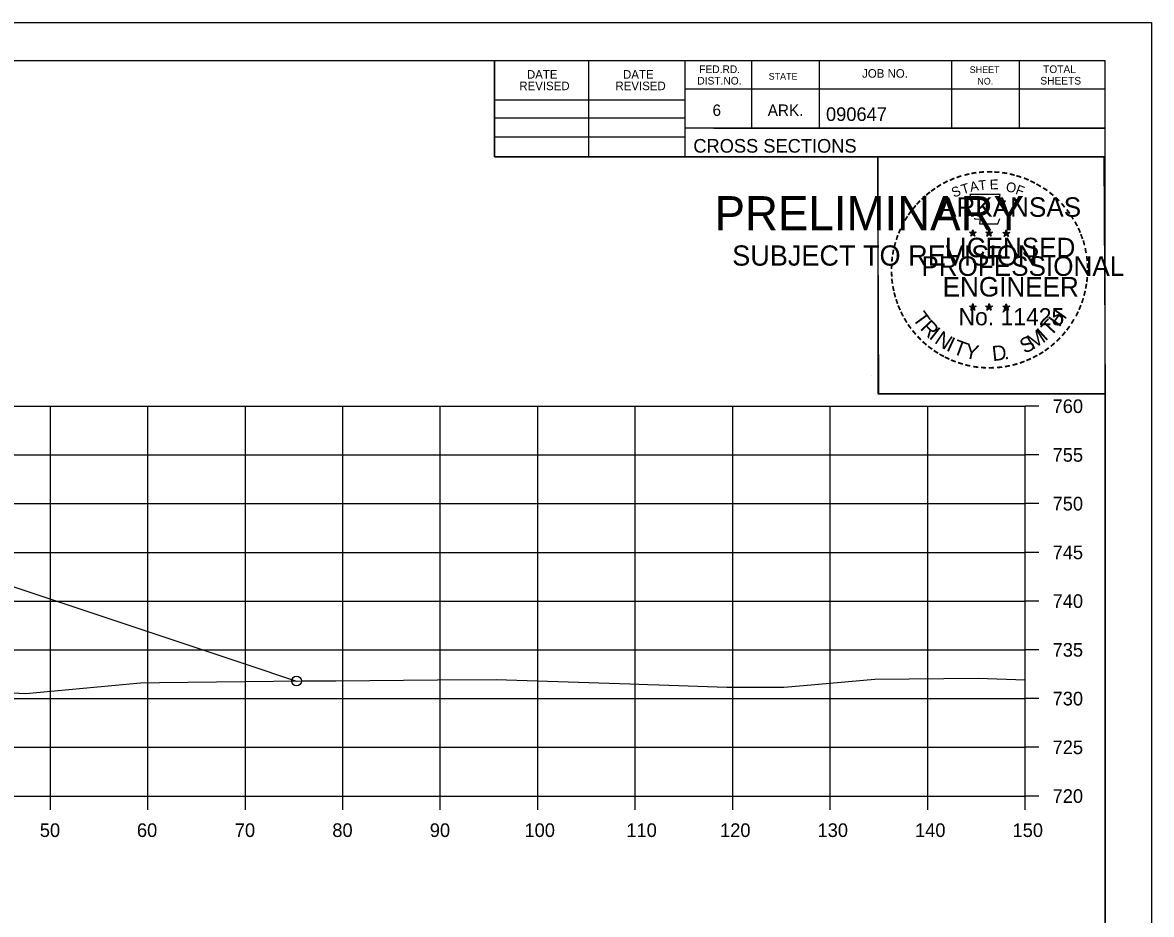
# Model space of a CAD drawing. Extents: x 1202951 to 1376887, y 378065 to 728038.
# Drawn here: x 1373144.3 to 1373260.1, y 380857.6 to 380949.1 of the extents above; entities that cross this region are included whole.
import ezdxf

# ---------------------------------------------------------------- set-up
doc = ezdxf.new("R2010")
doc.units = 0
for name, color, linetype in [('R_Axis', 7, 'Continuous'), ('R_Axis Annot', 7, 'Continuous'), ('R_Exist Surface', 7, 'Continuous'), ('R_Grid', 7, 'Continuous'), ('R_No Plot', 7, 'Continuous')]:
    doc.layers.add(name, color=color, linetype=linetype)

msp = doc.modelspace()

# ---------------------------------------------------------------- linework, layer by layer
at = {"layer": 'R_Axis'}
for p, q in [((1373247.13, 380869.74), (1373247.13, 380909.74)), ((1373248.53, 380909.74), (1373247.13, 380909.74)), ((1373248.53, 380904.74), (1373247.13, 380904.74)), ((1373248.53, 380899.74), (1373247.13, 380899.74)), ((1373248.53, 380894.74), (1373247.13, 380894.74)), ((1373248.53, 380889.74), (1373247.13, 380889.74)), ((1373248.53, 380884.74), (1373247.13, 380884.74)), ((1373248.53, 380879.74), (1373247.13, 380879.74)), ((1373248.53, 380874.74), (1373247.13, 380874.74)), ((1372947.13, 380869.74), (1373247.13, 380869.74)), ((1373147.13, 380868.34), (1373147.13, 380869.74)), ((1373157.13, 380868.34), (1373157.13, 380869.74)), ((1373167.13, 380868.34), (1373167.13, 380869.74)), ((1373177.13, 380868.34), (1373177.13, 380869.74)), ((1373187.13, 380868.34), (1373187.13, 380869.74)), ((1373197.13, 380868.34), (1373197.13, 380869.74)), ((1373207.13, 380868.34), (1373207.13, 380869.74)), ((1373217.13, 380868.34), (1373217.13, 380869.74)), ((1373227.13, 380868.34), (1373227.13, 380869.74)), ((1373237.13, 380868.34), (1373237.13, 380869.74)), ((1373247.13, 380868.34), (1373247.13, 380869.74)), ((1373248.53, 380869.74), (1373247.13, 380869.74))]:
    msp.add_line(p, q, dxfattribs=at)
at = {"layer": 'R_Exist Surface'}
for points in [[(1373030.84, 380884.53), (1373065.63, 380896.13), (1373070.63, 380896.03), (1373073.63, 380895.97), (1373074.12, 380895.97), (1373074.13, 380895.47), (1373075.13, 380895.49), (1373097.13, 380895.93), (1373119.13, 380895.49), (1373120.13, 380895.47), (1373120.14, 380895.97), (1373120.63, 380895.97), (1373123.63, 380896.03), (1373128.63, 380896.13), (1373140.41, 380892.2), (1373145.55, 380890.49), (1373167.18, 380883.28), (1373172.38, 380881.54)], [(1373143.25, 380880.32), (1373144.61, 380880.25), (1373156.38, 380881.36), (1373158.31, 380881.4), (1373172.91, 380881.55), (1373176.4, 380881.57), (1373186.84, 380881.68), (1373192.85, 380881.7), (1373206.57, 380881.25), (1373208.43, 380881.2), (1373209.58, 380881.16), (1373216.53, 380880.92), (1373222.36, 380880.92), (1373224.38, 380881.1), (1373231.71, 380881.75), (1373242.3, 380881.85), (1373247.13, 380881.65)]]:
    msp.add_lwpolyline(points, dxfattribs=at)
at = {"layer": 'R_Grid'}
for p, q in [((1372947.13, 380909.74), (1373247.13, 380909.74)), ((1373147.13, 380869.74), (1373147.13, 380909.74)), ((1373157.13, 380869.74), (1373157.13, 380909.74)), ((1373167.13, 380869.74), (1373167.13, 380909.74)), ((1373177.13, 380869.74), (1373177.13, 380909.74)), ((1373187.13, 380869.74), (1373187.13, 380909.74)), ((1373197.13, 380869.74), (1373197.13, 380909.74)), ((1373207.13, 380869.74), (1373207.13, 380909.74)), ((1373217.13, 380869.74), (1373217.13, 380909.74)), ((1373227.13, 380869.74), (1373227.13, 380909.74)), ((1373237.13, 380869.74), (1373237.13, 380909.74)), ((1373247.13, 380869.74), (1373247.13, 380909.74)), ((1372947.13, 380904.74), (1373247.13, 380904.74)), ((1372947.13, 380899.74), (1373247.13, 380899.74)), ((1372947.13, 380894.74), (1373247.13, 380894.74)), ((1372947.13, 380889.74), (1373247.13, 380889.74)), ((1372947.13, 380884.74), (1373247.13, 380884.74)), ((1372947.13, 380879.74), (1373247.13, 380879.74)), ((1372947.13, 380874.74), (1373247.13, 380874.74)), ((1372947.13, 380869.74), (1373247.13, 380869.74))]:
    msp.add_line(p, q, dxfattribs=at)
at = {"layer": 'R_No Plot'}
for p, q in [((1372926.73, 380949.1), (1373260.07, 380949.1)), ((1372939.13, 380945.2), (1373255.31, 380945.2)), ((1373192.67, 380935.32), (1373192.67, 380945.2)), ((1373202.35, 380935.32), (1373202.35, 380945.2)), ((1373212.21, 380945.2), (1373212.21, 380935.32)), ((1373219.05, 380945.2), (1373219.05, 380938.26)), ((1373225.99, 380945.2), (1373225.99, 380938.26)), ((1373239.57, 380945.2), (1373239.57, 380938.26)), ((1373246.51, 380945.2), (1373246.51, 380938.26)), ((1373255.31, 380739.74), (1373255.31, 380945.2)), ((1373255.31, 380942.26), (1373212.21, 380942.26)), ((1373255.31, 380942.28), (1373255.31, 380942.28)), ((1373192.67, 380941.18), (1373212.21, 380941.18)), ((1373192.67, 380939.32), (1373212.21, 380939.32)), ((1373255.31, 380938.26), (1373212.21, 380938.26)), ((1373215.17, 380938.26), (1373255.31, 380938.26)), ((1373192.67, 380937.38), (1373212.21, 380937.38)), ((1373255.31, 380935.32), (1373192.67, 380935.32)), ((1373241.4, 380927.58), (1373241.75, 380927.47)), ((1373241.4, 380927.58), (1373241.65, 380927.53)), ((1373241.4, 380927.58), (1373241.64, 380927.46)), ((1373241.53, 380927.17), (1373241.75, 380927.47)), ((1373241.53, 380927.17), (1373241.66, 380927.41)), ((1373241.53, 380927.17), (1373241.75, 380927.39)), ((1373241.75, 380927.83), (1373241.71, 380927.58)), ((1373241.75, 380927.47), (1373241.75, 380927.83)), ((1373241.75, 380927.83), (1373241.8, 380927.58)), ((1373242.09, 380927.58), (1373241.75, 380927.47)), ((1373241.96, 380927.17), (1373241.75, 380927.47)), ((1373241.96, 380927.17), (1373241.75, 380927.38)), ((1373242.09, 380927.58), (1373241.81, 380927.53)), ((1373241.96, 380927.17), (1373241.82, 380927.46)), ((1373242.09, 380927.58), (1373241.89, 380927.48)), ((1373243.07, 380927.58), (1373243.42, 380927.47)), ((1373243.07, 380927.58), (1373243.32, 380927.53)), ((1373243.07, 380927.58), (1373243.31, 380927.46)), ((1373243.2, 380927.17), (1373243.42, 380927.47)), ((1373243.2, 380927.17), (1373243.33, 380927.41)), ((1373243.2, 380927.17), (1373243.42, 380927.39)), ((1373243.42, 380927.83), (1373243.38, 380927.58)), ((1373243.42, 380927.47), (1373243.42, 380927.83)), ((1373243.42, 380927.83), (1373243.47, 380927.58)), ((1373243.76, 380927.58), (1373243.42, 380927.47)), ((1373243.63, 380927.17), (1373243.42, 380927.47)), ((1373243.63, 380927.17), (1373243.42, 380927.38)), ((1373243.76, 380927.58), (1373243.48, 380927.53)), ((1373243.63, 380927.17), (1373243.49, 380927.46)), ((1373243.76, 380927.58), (1373243.56, 380927.48)), ((1373244.83, 380927.57), (1373245.18, 380927.45)), ((1373244.83, 380927.57), (1373245.09, 380927.52)), ((1373244.83, 380927.57), (1373245.07, 380927.44)), ((1373244.97, 380927.16), (1373245.18, 380927.45)), ((1373244.97, 380927.16), (1373245.09, 380927.4)), ((1373244.97, 380927.16), (1373245.18, 380927.37)), ((1373245.18, 380927.82), (1373245.14, 380927.57)), ((1373245.18, 380927.45), (1373245.18, 380927.82)), ((1373245.18, 380927.82), (1373245.23, 380927.57)), ((1373245.53, 380927.57), (1373245.18, 380927.45)), ((1373245.39, 380927.16), (1373245.18, 380927.45)), ((1373245.39, 380927.16), (1373245.18, 380927.37)), ((1373245.53, 380927.57), (1373245.24, 380927.52)), ((1373245.39, 380927.16), (1373245.26, 380927.45)), ((1373245.53, 380927.57), (1373245.32, 380927.46)), ((1373241.74, 380920.26), (1373241.7, 380920.01)), ((1373241.74, 380919.89), (1373241.74, 380920.26)), ((1373241.74, 380920.26), (1373241.79, 380920.01)), ((1373243.41, 380920.26), (1373243.37, 380920.01)), ((1373243.41, 380919.89), (1373243.41, 380920.26)), ((1373243.41, 380920.26), (1373243.46, 380920.01)), ((1373245.18, 380920.25), (1373245.14, 380920)), ((1373245.18, 380919.88), (1373245.18, 380920.25)), ((1373245.18, 380920.25), (1373245.23, 380920)), ((1373241.39, 380920), (1373241.74, 380919.89)), ((1373241.39, 380920), (1373241.65, 380919.96)), ((1373241.39, 380920), (1373241.63, 380919.88)), ((1373241.53, 380919.6), (1373241.74, 380919.89)), ((1373241.53, 380919.6), (1373241.65, 380919.84)), ((1373241.53, 380919.6), (1373241.74, 380919.81)), ((1373242.09, 380920), (1373241.74, 380919.89)), ((1373241.96, 380919.6), (1373241.74, 380919.89)), ((1373241.96, 380919.6), (1373241.74, 380919.81)), ((1373242.09, 380920), (1373241.8, 380919.96)), ((1373241.96, 380919.6), (1373241.82, 380919.89)), ((1373242.09, 380920), (1373241.89, 380919.9)), ((1373243.06, 380920), (1373243.41, 380919.89)), ((1373243.06, 380920), (1373243.32, 380919.96)), ((1373243.06, 380920), (1373243.3, 380919.88)), ((1373243.2, 380919.6), (1373243.41, 380919.89)), ((1373243.2, 380919.6), (1373243.32, 380919.84)), ((1373243.2, 380919.6), (1373243.41, 380919.81)), ((1373243.76, 380920), (1373243.41, 380919.89)), ((1373243.63, 380919.6), (1373243.41, 380919.89)), ((1373243.63, 380919.6), (1373243.41, 380919.81)), ((1373243.76, 380920), (1373243.47, 380919.96)), ((1373243.63, 380919.6), (1373243.49, 380919.89)), ((1373243.76, 380920), (1373243.56, 380919.9)), ((1373244.83, 380919.99), (1373245.18, 380919.88)), ((1373244.83, 380919.99), (1373245.08, 380919.95)), ((1373244.83, 380919.99), (1373245.07, 380919.87)), ((1373244.96, 380919.59), (1373245.18, 380919.88)), ((1373244.96, 380919.59), (1373245.09, 380919.83)), ((1373244.96, 380919.59), (1373245.18, 380919.8)), ((1373245.53, 380919.99), (1373245.18, 380919.88)), ((1373245.39, 380919.59), (1373245.18, 380919.88)), ((1373245.39, 380919.59), (1373245.18, 380919.8)), ((1373245.53, 380919.99), (1373245.24, 380919.95)), ((1373245.39, 380919.59), (1373245.26, 380919.88)), ((1373245.53, 380919.99), (1373245.32, 380919.89)), ((1373231.35, 380912.87), (1373231.35, 380912.87))]:
    msp.add_line(p, q, dxfattribs=at)
for points in [[(1372926.73, 380949.1), (1373260.07, 380949.1), (1373260.07, 380735.76), (1372926.73, 380735.76)], [(1373173.05, 380945.2), (1373192.67, 380945.2), (1373192.67, 380935.32), (1373208.79, 380935.32), (1373231.99, 380935.32), (1373231.99, 380910.99), (1373255.31, 380910.99), (1373255.31, 380739.74), (1372939.13, 380739.74), (1372939.13, 380945.2)], [(1373231.99, 380935.32), (1373255.19, 380935.32), (1373255.31, 380910.99), (1373232.11, 380910.99)]]:
    msp.add_lwpolyline(points, close=True, dxfattribs=at)
for points in [[(1373241.44, 380931.46), (1373241.71, 380930.63)], [(1373244.95, 380930.53), (1373245.09, 380930.82), (1373244.41, 380930.79), (1373244.56, 380931.46), (1373241.44, 380931.46)], [(1373241.93, 380929.03), (1373241.93, 380928.95), (1373242.49, 380928.93), (1373242.44, 380928.45), (1373244.31, 380928.45), (1373244.51, 380928.99)], [(1373241.75, 380927.83), (1373241.96, 380927.17), (1373241.4, 380927.58), (1373242.09, 380927.58), (1373241.53, 380927.17), (1373241.75, 380927.83)], [(1373243.42, 380927.83), (1373243.63, 380927.17), (1373243.07, 380927.58), (1373243.76, 380927.58), (1373243.2, 380927.17), (1373243.42, 380927.83)], [(1373245.18, 380927.82), (1373245.39, 380927.16), (1373244.83, 380927.57), (1373245.53, 380927.57), (1373244.97, 380927.16), (1373245.18, 380927.82)], [(1373241.74, 380920.26), (1373241.96, 380919.6), (1373241.39, 380920), (1373242.09, 380920), (1373241.53, 380919.6), (1373241.74, 380920.26)], [(1373243.41, 380920.26), (1373243.63, 380919.6), (1373243.06, 380920), (1373243.76, 380920), (1373243.2, 380919.6), (1373243.41, 380920.26)], [(1373245.18, 380920.25), (1373245.39, 380919.59), (1373244.83, 380919.99), (1373245.53, 380919.99), (1373244.96, 380919.59), (1373245.18, 380920.25)]]:
    msp.add_lwpolyline(points, dxfattribs=at)
for centre, radius in [((1373241.75, 380927.47), 0.172), ((1373241.75, 380927.47), 0.145), ((1373241.75, 380927.47), 0.116), ((1373241.75, 380927.47), 0.0991), ((1373241.75, 380927.47), 0.0747), ((1373241.75, 380927.47), 0.0495), ((1373241.75, 380927.47), 0.0296), ((1373243.42, 380927.47), 0.172), ((1373243.42, 380927.47), 0.145), ((1373243.42, 380927.47), 0.116), ((1373243.42, 380927.47), 0.0991), ((1373243.42, 380927.47), 0.0747), ((1373243.42, 380927.47), 0.0495), ((1373243.42, 380927.47), 0.0296), ((1373245.18, 380927.45), 0.172), ((1373245.18, 380927.45), 0.145), ((1373245.18, 380927.45), 0.116), ((1373245.18, 380927.45), 0.0991), ((1373245.18, 380927.45), 0.0747), ((1373245.18, 380927.45), 0.0495), ((1373245.18, 380927.45), 0.0296), ((1373241.74, 380919.89), 0.172), ((1373241.74, 380919.89), 0.145), ((1373241.74, 380919.89), 0.116), ((1373241.74, 380919.89), 0.0991), ((1373241.74, 380919.89), 0.0747), ((1373241.74, 380919.89), 0.0495), ((1373241.74, 380919.89), 0.0296), ((1373243.41, 380919.89), 0.172), ((1373243.41, 380919.89), 0.145), ((1373243.41, 380919.89), 0.116), ((1373243.41, 380919.89), 0.0991), ((1373243.41, 380919.89), 0.0747), ((1373243.41, 380919.89), 0.0495), ((1373243.41, 380919.89), 0.0296), ((1373245.18, 380919.88), 0.172), ((1373245.18, 380919.88), 0.145), ((1373245.18, 380919.88), 0.116), ((1373245.18, 380919.88), 0.0991), ((1373245.18, 380919.88), 0.0747), ((1373245.18, 380919.88), 0.0495), ((1373245.18, 380919.88), 0.0296), ((1373172.38, 380881.54), 0.5)]:
    msp.add_circle(centre, radius, dxfattribs=at)

# ---------------------------------------------------------------- texts
at = {"layer": 'R_Axis Annot'}
for s, p in [('760', (1373249.93, 380909.04)), ('755', (1373249.93, 380904.04)), ('750', (1373249.93, 380899.04)), ('745', (1373249.93, 380894.04)), ('740', (1373249.93, 380889.04)), ('735', (1373249.93, 380884.04)), ('730', (1373249.93, 380879.04)), ('725', (1373249.93, 380874.04)), ('720', (1373249.93, 380869.04)), ('50', (1373146.05, 380865.54)), ('60', (1373156.01, 380865.54)), ('70', (1373166.05, 380865.54)), ('80', (1373176.05, 380865.54)), ('90', (1373186.05, 380865.54)), ('100', (1373195.76, 380865.54)), ('110', (1373206.21, 380865.54)), ('120', (1373215.82, 380865.54)), ('130', (1373225.82, 380865.54)), ('140', (1373235.82, 380865.54)), ('150', (1373245.82, 380865.54))]:
    msp.add_text(s, height=1.4, dxfattribs=at).set_placement(p)
at = {"layer": 'R_No Plot'}
for s, height, rotation, p in [('FED.RD.', 0.782, 360, (1373213.69, 380943.92)), ('SHEET', 0.684, 360, (1373241.43, 380943.92)), ('TOTAL', 0.782, 360, (1373248.95, 380943.92)), ('DATE', 0.879, 360, (1373196.01, 380943.34)), ('DATE', 0.879, 360, (1373205.87, 380943.34)), ('DIST.NO.', 0.782, 360, (1373213.49, 380942.74)), ('STATE', 0.684, 360, (1373220.81, 380943.24)), ('JOB NO.', 0.879, 360, (1373230.39, 380943.44)), ('NO.', 0.684, 360, (1373242.21, 380942.74)), ('SHEETS', 0.782, 360, (1373248.67, 380942.74)), ('REVISED', 0.879, 360, (1373195.23, 380942.16)), ('REVISED', 0.879, 360, (1373205.09, 380942.16)), ('6', 1.17, 360, (1373215.05, 380939.52)), ('ARK.', 1.172, 360, (1373220.71, 380939.52)), ('090647', 1.4, 360, (1373226.69, 380939)), ('CROSS SECTIONS', 1.4, 360, (1373213.08, 380935.75)), ('-', 1.6, 24.3072, (1373239.55, 380932.31)), ('-', 1.6, 19.1761, (1373240.19, 380932.58)), ('-', 1.6, 13.6301, (1373240.94, 380932.82)), ('-', 1.6, 10.2193, (1373241.62, 380932.99)), ('T', 1, 6.0228, (1373242.38, 380931.88)), ('-', 1.6, 5.8968, (1373242.34, 380933.1)), ('-', 1.6, 0.1862, (1373243.12, 380933.17)), ('E', 1, 0.8323, (1373243.49, 380931.99)), ('-', 1.6, 357.743, (1373243.84, 380933.15)), ('-', 1.6, 352.1617, (1373244.58, 380933.1)), ('-', 1.6, 347.2049, (1373245.3, 380932.98)), ('-', 1.6, 342.3362, (1373245.94, 380932.83)), ('-', 1.6, 337.8551, (1373246.67, 380932.61)), ('-', 1.6, 38.9507, (1373237.27, 380930.85)), ('-', 1.6, 36.2317, (1373237.75, 380931.23)), ('-', 1.6, 34.0636, (1373238.32, 380931.63)), ('-', 1.6, 28.7918, (1373238.92, 380932)), ('S', 1, 21.594, (1373239.79, 380931.13)), ('T', 1, 16.4036, (1373240.71, 380931.46)), ('A', 1, 11.2132, (1373241.53, 380931.72)), ('O', 1, 350.4515, (1373245.09, 380931.78)), ('F', 1, 340.0707, (1373246.05, 380931.55)), ('-', 1.6, 334.1211, (1373247.3, 380932.34)), ('-', 1.6, 329.6409, (1373247.88, 380932.05)), ('-', 1.6, 325.8627, (1373248.53, 380931.69)), ('PRELIMINARY', 3.5, 360, (1373215.26, 380927.79)), ('-', 1.6, 48.423, (1373236.39, 380929.96)), ('-', 1.6, 42.9622, (1373236.84, 380930.44)), ('ARKANSAS', 2, 360, (1373238.29, 380929.17)), ('-', 1.6, 320.5297, (1373249.14, 380931.27)), ('-', 1.6, 315.5786, (1373249.73, 380930.78)), ('DWB', 0.01, 360, (1373216.01, 380929.63)), ('-', 1.6, 54.2325, (1373235.57, 380928.91)), ('-', 1.6, 50.6142, (1373235.99, 380929.47)), ('-', 1.6, 309.8797, (1373250.3, 380930.23)), ('-', 1.6, 306.6522, (1373250.83, 380929.63)), ('-', 1.6, 62.8713, (1373234.93, 380927.76)), ('-', 1.6, 58.0706, (1373235.25, 380928.38)), ('-', 1.4, 303.6753, (1373251.31, 380929.06)), ('-', 1.6, 299.6684, (1373251.63, 380928.45)), ('-', 1.6, 72.3945, (1373234.46, 380926.52)), ('-', 1.6, 67.7743, (1373234.68, 380927.15)), ('DWB', 0.01, 360, (1373241.73, 380927.46)), ('DWB', 0.01, 360, (1373243.4, 380927.46)), ('DWB', 0.01, 360, (1373245.17, 380927.45)), ('-', 1.6, 294.6628, (1373251.96, 380927.84)), ('-', 1.6, 290.5728, (1373252.21, 380927.26)), ('SUBJECT TO REVISION', 2.0751, 360, (1373217.07, 380924.16)), ('-', 1.6, 75.461, (1373234.26, 380925.81)), ('LICENSED', 2, 360, (1373238.89, 380925.02)), ('-', 1.6, 285.1233, (1373252.45, 380926.68)), ('-', 1.6, 85.1863, (1373234.05, 380924.41)), ('-', 1.6, 81.2013, (1373234.13, 380925.1)), ('PROFESSIONAL', 2, 360, (1373236.47, 380923.11)), ('-', 1.6, 280.5493, (1373252.65, 380925.94)), ('-', 1.6, 276.5962, (1373252.81, 380925.17)), ('-', 1.6, 89.0622, (1373234.03, 380923.7)), ('-', 1.6, 274.3301, (1373252.87, 380924.45)), ('-', 1.6, 269.9407, (1373252.9, 380923.82)), ('-', 1.6, 94.1959, (1373234.06, 380922.98)), ('-', 1.6, 98.9479, (1373234.13, 380922.31)), ('ENGINEER', 2, 360, (1373238.65, 380920.99)), ('-', 1.6, 263.5172, (1373252.89, 380923.15)), ('-', 1.6, 101.7149, (1373234.27, 380921.58)), ('-', 1.6, 105.4578, (1373234.43, 380920.98)), ('-', 1.6, 255.7626, (1373252.7, 380921.82)), ('-', 1.6, 260.9953, (1373252.81, 380922.5)), ('-', 1.6, 109.0874, (1373234.65, 380920.35)), ('-', 1.6, 252.8681, (1373252.52, 380921.1)), ('-', 1.6, 114.0643, (1373234.9, 380919.76)), ('-', 1.6, 115.7289, (1373235.2, 380919.14)), ('T', 1.54, 306.0406, (1373235.5, 380918.73)), ('No. 11425', 1.757, 360, (1373240.28, 380918.04)), ('DWB', 0.01, 360, (1373241.73, 380919.89)), ('DWB', 0.01, 360, (1373243.4, 380919.89)), ('DWB', 0.01, 360, (1373245.17, 380919.88)), ('H', 1.54, 54.6088, (1373250.62, 380917.77)), ('-', 1.6, 244.6197, (1373252.04, 380919.8)), ('-', 1.6, 247.8887, (1373252.3, 380920.43)), ('-', 1.6, 120.4471, (1373235.56, 380918.55)), ('-', 1.6, 125.8934, (1373235.96, 380917.99)), ('R', 1.54, 314.005, (1373236.27, 380917.68)), ('T', 1.54, 46.6444, (1373249.73, 380916.82)), ('-', 1.6, 233.8452, (1373251.24, 380918.39)), ('-', 1.6, 239.0712, (1373251.64, 380919.05)), ('-', 1.6, 130.7181, (1373236.43, 380917.44)), ('-', 1.6, 134.2238, (1373236.94, 380916.9)), ('I', 1.54, 321.9694, (1373237.17, 380916.75)), ('N', 1.54, 326.5002, (1373237.73, 380916.28)), ('I', 1.54, 335.3603, (1373238.94, 380915.49)), ('S', 1.54, 26.9312, (1373247.05, 380915.09)), ('M', 1.54, 32.6563, (1373247.89, 380915.5)), ('I', 1.54, 42.1136, (1373249.17, 380916.35)), ('-', 1.6, 225.7653, (1373250.33, 380917.26)), ('-', 1.6, 231.2538, (1373250.81, 380917.83)), ('-', 1.6, 138.9338, (1373237.47, 380916.43)), ('-', 1.6, 144.6463, (1373238.02, 380916.03)), ('T', 1.54, 339.8912, (1373239.6, 380915.17)), ('Y', 1.54, 347.8556, (1373240.82, 380914.72)), ('D', 1.54, 6.3969, (1373243.8, 380914.36)), ('-', 1.6, 215.7363, (1373249.26, 380916.28)), ('-', 1.6, 221.0851, (1373249.81, 380916.75)), ('-', 1.6, 148.0898, (1373238.59, 380915.65)), ('-', 1.6, 151.5704, (1373239.16, 380915.33)), ('-', 1.6, 154.6002, (1373239.69, 380915.08)), ('-', 1.6, 158.5612, (1373240.31, 380914.83)), ('.', 1.54, 13.7642, (1373245, 380914.49)), ('-', 1.6, 200.7184, (1373246.93, 380914.96)), ('-', 1.6, 204.2516, (1373247.55, 380915.23)), ('-', 1.6, 207.3568, (1373248.17, 380915.55)), ('-', 1.6, 212.2491, (1373248.73, 380915.89)), ('-', 1.6, 162.7983, (1373241, 380914.62)), ('-', 1.6, 167.5555, (1373241.71, 380914.45)), ('-', 1.6, 173.1155, (1373242.48, 380914.34)), ('-', 1.6, 176.5183, (1373243.23, 380914.29)), ('-', 1.6, 181.5918, (1373243.98, 380914.31)), ('-', 1.6, 185.8167, (1373244.79, 380914.38)), ('-', 1.6, 191.2858, (1373245.52, 380914.52)), ('-', 1.6, 195.4743, (1373246.25, 380914.71))]:
    msp.add_text(s, height=height, rotation=rotation, dxfattribs=at).set_placement(p)

doc.saveas('drawing.dxf')
